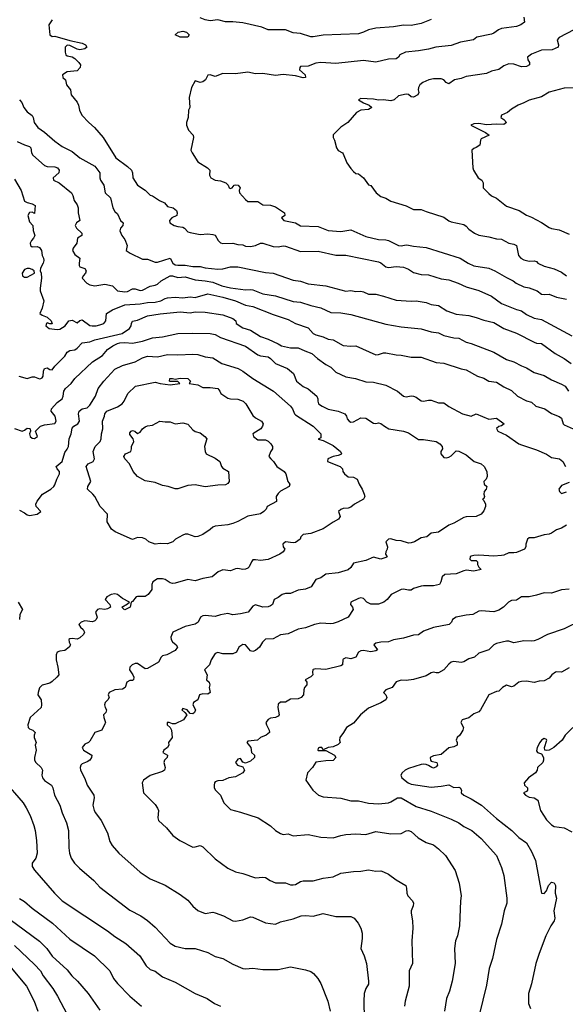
# Model space of a CAD drawing. Header units: metres. Extents: x -46681 to -43747, y -240911 to -237677.
# Tile 756 of 1056: x -45841 to -45732, y -237983 to -237787. Entities that reach past the tile are written whole.
import ezdxf

# ---------------------------------------------------------------- set-up
doc = ezdxf.new("R2010")
doc.units = ezdxf.units.M
doc.layers.add('CONTOUR_INDEX', color=1, linetype='Continuous')
doc.layers.add('CONTOUR_INTER', color=3, linetype='Continuous')

msp = doc.modelspace()

# ---------------------------------------------------------------- linework, layer by layer
at = {"layer": 'CONTOUR_INDEX'}
for points, elevation in [([(-45740.15, -237786.02), (-45740.01, -237787.02), (-45740.75, -237787.52), (-45741.6, -237787.87), (-45744.6, -237788.28), (-45745.15, -237788.52), (-45746.1, -237789.22), (-45746.6, -237789.4), (-45749.49, -237790.02), (-45750.19, -237790.52), (-45752.74, -237791.02), (-45754.6, -237791.64), (-45757.68, -237792.02), (-45759.1, -237792.41), (-45761.1, -237792.75), (-45763.68, -237793.02), (-45764.82, -237793.52), (-45765.12, -237794.02), (-45765.6, -237794.33), (-45767.1, -237794.41), (-45769.6, -237794.98), (-45772.1, -237794.68), (-45777.6, -237795.25), (-45780.6, -237795.02), (-45781.6, -237795.19), (-45783.1, -237795.75), (-45784.6, -237795.87), (-45784.79, -237796.02), (-45784.8, -237796.52), (-45783.7, -237797.52), (-45783.6, -237798.06), (-45784.1, -237798.11), (-45785.6, -237797.68), (-45788.1, -237797.46), (-45789.6, -237797.65), (-45792.1, -237797.27), (-45793.6, -237797.31), (-45795.1, -237796.97), (-45797.6, -237797.33), (-45800.1, -237797.24), (-45801.6, -237797.82), (-45802.6, -237797.5), (-45803.1, -237797.57), (-45803.58, -237798.52), (-45804.1, -237798.93), (-45804.6, -237799.01), (-45805.6, -237798.69), (-45806.36, -237800.02), (-45806.82, -237802.02), (-45806.68, -237804.02), (-45806.94, -237804.52), (-45807.03, -237806.02), (-45807.35, -237807.02), (-45807.32, -237807.52), (-45806.93, -237808.52), (-45806.02, -237809.52), (-45805.93, -237810.02), (-45806.45, -237812.52), (-45806.23, -237813.02), (-45805.1, -237814.87), (-45803.17, -237816.02), (-45802.68, -237816.52), (-45802.73, -237817.52), (-45802.49, -237818.02), (-45801.66, -237818.52), (-45800.6, -237818.6), (-45799.53, -237819.02), (-45799.05, -237819.52), (-45798.82, -237820.02), (-45798.6, -237820.14), (-45798.26, -237820.02), (-45797.83, -237819.52), (-45797.6, -237819.42), (-45797.05, -237819.52), (-45796.67, -237820.02), (-45796.88, -237820.52), (-45796.79, -237821.02), (-45795.6, -237822.35), (-45795.1, -237822.73), (-45793.1, -237822.74), (-45792.1, -237823.38), (-45790.6, -237823.5), (-45789.6, -237823.83), (-45787.79, -237825.02), (-45787.75, -237825.52), (-45788.42, -237826.02), (-45787.94, -237826.52), (-45785.6, -237827.01), (-45784.6, -237827.61), (-45781.1, -237827.7), (-45779.1, -237828.5), (-45776.6, -237828.73), (-45774.6, -237828.39), (-45771.6, -237829.73), (-45769.1, -237830.34), (-45767.6, -237830.38), (-45767.1, -237830.52), (-45765.1, -237831.49), (-45764.6, -237831.58), (-45763.6, -237831.4), (-45763.1, -237831.43), (-45762.1, -237831.64), (-45759.6, -237831.9), (-45752.79, -237834.02), (-45751.25, -237835.02), (-45750.1, -237835.54), (-45747.09, -237836.02), (-45745.93, -237836.52), (-45743.6, -237837.9), (-45742.26, -237838.52), (-45741.63, -237839.02), (-45740.1, -237839.75), (-45739.1, -237839.93), (-45737.5, -237840.52), (-45736.6, -237841.18), (-45736.1, -237841.28), (-45735.1, -237841.18), (-45733.6, -237841.79), (-45731.6, -237842.19)], 80), ([(-45840.74, -237857.52), (-45839.1, -237858), (-45838.1, -237857.68), (-45837.6, -237857.69), (-45836.6, -237858.08), (-45836.35, -237858.02), (-45836.1, -237857.87), (-45835.93, -237857.52), (-45835.86, -237856.52), (-45835.66, -237856.02), (-45835.1, -237855.88), (-45834.6, -237856.18), (-45834.1, -237856.26), (-45833.56, -237855.52), (-45831.56, -237853.52), (-45831.1, -237852.78), (-45830.6, -237852.39), (-45829.6, -237852.3), (-45829.1, -237851.98), (-45828.1, -237850.92), (-45826.6, -237850.72), (-45825.6, -237850.27), (-45820.16, -237849.02), (-45818.72, -237848.02), (-45818.39, -237847.52), (-45818.32, -237847.02), (-45818.1, -237846.58), (-45817.1, -237846.36), (-45815.11, -237845.52), (-45812.6, -237845.09), (-45808.6, -237844.71), (-45806.6, -237844.89), (-45805.6, -237844.74), (-45803.6, -237844.8), (-45800.1, -237845.32), (-45798.08, -237846.02), (-45797.53, -237846.52), (-45797.44, -237847.02), (-45796.1, -237847.93), (-45794.6, -237848.39), (-45792.6, -237849.62), (-45791.1, -237850.16), (-45789.1, -237851.09), (-45788.44, -237851.52), (-45786.6, -237851.87), (-45785.1, -237851.87), (-45783.78, -237852.52), (-45782.39, -237853.02), (-45781.27, -237854.02), (-45779.6, -237855.2), (-45778.6, -237855.73), (-45777.6, -237856.74), (-45775.6, -237857.68), (-45773.64, -237858.02), (-45771.6, -237858.69), (-45770.1, -237858.71), (-45767.6, -237859.35), (-45765.3, -237860.52), (-45764.1, -237861.52), (-45763.6, -237861.64), (-45762.6, -237861.47), (-45762.1, -237861.52), (-45761.6, -237861.69), (-45760.6, -237862.46), (-45760.1, -237862.54), (-45759.1, -237862.32), (-45758.6, -237862.34), (-45757.1, -237862.85), (-45756.1, -237862.87), (-45755.1, -237863.57), (-45752.38, -237865.02), (-45750.6, -237865.48), (-45749.6, -237865.05), (-45747.1, -237866.1), (-45745.6, -237865.92), (-45744.07, -237867.02), (-45744.6, -237867.46), (-45745.1, -237867.54), (-45745.6, -237867.99), (-45745.31, -237868.52), (-45743.6, -237869.26), (-45741.1, -237871.02), (-45740.6, -237871.24), (-45737.6, -237872.22), (-45735.6, -237873.07), (-45734.6, -237873.71), (-45733.04, -237874.02), (-45732.38, -237874.52), (-45731.83, -237875.52)], 85), ([(-45731.1, -237878.7), (-45732.6, -237879.31), (-45733.17, -237880.02), (-45733.05, -237880.52), (-45732.6, -237880.91), (-45731.6, -237880.56)], 85), ([(-45731.6, -237887.23), (-45732.6, -237887.78), (-45733.6, -237888.12), (-45734.6, -237888.82), (-45735.1, -237889.03), (-45736.1, -237889.11), (-45738.1, -237889.71), (-45739.1, -237889.75), (-45739.39, -237890.02), (-45739.73, -237891.02), (-45739.75, -237891.52), (-45740, -237892.02), (-45741.6, -237892.63), (-45742.1, -237892.74), (-45743.1, -237892.71), (-45744.1, -237893.16), (-45744.6, -237893.25), (-45746.1, -237893.4), (-45749.1, -237893.2), (-45750.1, -237893.23), (-45750.6, -237893.37), (-45750.81, -237893.52), (-45750.87, -237894.02), (-45750.6, -237894.23), (-45749.6, -237894.26), (-45749.37, -237894.52), (-45749.33, -237895.02), (-45749.1, -237895.55), (-45748.65, -237896.02), (-45750.1, -237896.41), (-45751.6, -237896.2), (-45752.1, -237896.28), (-45753.6, -237896.88), (-45755.88, -237897.02), (-45756.42, -237897.52), (-45756.64, -237898.52), (-45756.94, -237899.02), (-45758.1, -237899.33), (-45760.1, -237899.29), (-45760.6, -237899.39), (-45762.1, -237899.85), (-45762.6, -237900.14), (-45763.1, -237900.16), (-45764.1, -237899.95), (-45764.6, -237900), (-45766.54, -237901.02), (-45767.36, -237902.02), (-45768.02, -237902.52), (-45769.1, -237902.96), (-45770.6, -237902.92), (-45771.39, -237902.52), (-45772.1, -237901.79), (-45772.6, -237901.69), (-45773.1, -237901.85), (-45774.58, -237902.52), (-45774.65, -237903.02), (-45774.3, -237903.52), (-45774.14, -237904.02), (-45775.1, -237905.54), (-45777.1, -237906.48), (-45778.1, -237906.79), (-45778.6, -237906.88), (-45780.6, -237906.73), (-45781.86, -237907.02), (-45783.6, -237907.65), (-45785.1, -237907.93), (-45787.1, -237908.86), (-45788.6, -237909.04), (-45790.1, -237909.85), (-45791.6, -237909.9), (-45792.23, -237910.52), (-45792.82, -237911.52), (-45793.6, -237912.21), (-45794.1, -237912.4), (-45794.6, -237912.27), (-45795.6, -237911.07), (-45796.1, -237911), (-45796.92, -237911.52), (-45797.4, -237912.52), (-45798.1, -237912.85), (-45800.1, -237912.82), (-45801.1, -237912.55), (-45801.6, -237912.78), (-45802.43, -237914.02), (-45802.73, -237915.02), (-45803.75, -237916.02), (-45803.21, -237917.02), (-45803.34, -237918.02), (-45802.81, -237918.52), (-45802.69, -237919.02), (-45802.8, -237919.52), (-45802.61, -237920.52), (-45803.1, -237920.89), (-45804.1, -237920.82), (-45804.77, -237921.02), (-45805.1, -237922.02), (-45805.95, -237922.52), (-45806.07, -237923.02), (-45805.55, -237924.02), (-45805.77, -237924.52), (-45806.1, -237924.78), (-45806.6, -237924.73), (-45807.2, -237924.02), (-45808.1, -237923.72), (-45808.26, -237924.02), (-45807.64, -237924.52), (-45807.25, -237925.02), (-45807.91, -237926.02), (-45809.6, -237926.79), (-45810.1, -237926.81), (-45810.81, -237926.52), (-45811.22, -237926.52), (-45811.17, -237927.02), (-45810.6, -237927.52), (-45810.32, -237928.02), (-45810.17, -237929.52), (-45810.96, -237930.52), (-45810.84, -237931.02), (-45811.12, -237931.52), (-45811.87, -237932.02), (-45812.07, -237932.52), (-45811.15, -237933.02), (-45811.18, -237933.52), (-45811.75, -237934.02), (-45811.83, -237934.52), (-45811.56, -237935.52), (-45811.73, -237936.02), (-45812.1, -237936.28), (-45814.6, -237937.06), (-45815.9, -237938.02), (-45816.15, -237938.52), (-45815.94, -237940.52), (-45813.6, -237942.87), (-45813.1, -237943.61), (-45812.94, -237944.02), (-45813.04, -237945.52), (-45812.91, -237946.02), (-45811.33, -237947.52), (-45810.06, -237949.02), (-45808.67, -237950.02), (-45806.1, -237951.33), (-45805.6, -237951.31), (-45804.6, -237951.02), (-45804.1, -237951.28), (-45801.6, -237953.67), (-45799.1, -237955.53), (-45797.6, -237956.29), (-45796.1, -237956.62), (-45793.6, -237957.47), (-45792.1, -237957.34), (-45791.6, -237957.43), (-45790.64, -237958.02), (-45789.6, -237958.44), (-45787.6, -237958.47), (-45786.6, -237958.84), (-45786.1, -237958.89), (-45785.6, -237958.77), (-45784.6, -237958.17), (-45784.1, -237958.05), (-45782.1, -237958.08), (-45780.1, -237957.51), (-45778.1, -237957.24), (-45776.6, -237956.54), (-45774.1, -237956.19), (-45772.6, -237956.16), (-45771.1, -237955.88), (-45769.6, -237956.12), (-45768.6, -237956.09), (-45768.1, -237956.26), (-45767.1, -237956.72), (-45765.6, -237957.84), (-45763.66, -237959.02), (-45763.49, -237959.52), (-45763.45, -237960.52), (-45763.23, -237961.02), (-45762.31, -237962.02), (-45762.13, -237962.52), (-45762.16, -237963.02), (-45762.56, -237964.02), (-45762.58, -237964.52), (-45762.31, -237966.02), (-45762.22, -237967.52), (-45762.42, -237970.02), (-45762.29, -237974.52), (-45762.96, -237976.02), (-45762.96, -237979.02), (-45763.75, -237982.02), (-45763.88, -237983.02)], 85), ([(-45845.6, -237963.49), (-45836.6, -237970.05), (-45835.18, -237971.52), (-45834.1, -237973.08), (-45831.1, -237975.76), (-45830.17, -237977.02), (-45829.03, -237978.02), (-45826.91, -237980.52), (-45824.6, -237983.81)], 90)]:
    msp.add_lwpolyline(points, dxfattribs=dict(at, elevation=elevation))
at = {"layer": 'CONTOUR_INTER'}
for points, elevation in [([(-45834.1, -237786.52), (-45834.77, -237787.52), (-45834.56, -237789.52), (-45834.1, -237789.84), (-45833.6, -237789.83), (-45830.6, -237790.69), (-45828.1, -237791.17), (-45827.46, -237791.52), (-45827.19, -237792.02), (-45827.6, -237792.33), (-45828.6, -237792.5), (-45829.1, -237792.41), (-45830.6, -237791.65), (-45831.1, -237791.63), (-45831.51, -237792.02), (-45831.53, -237793.02), (-45831.37, -237793.52), (-45831.1, -237793.75), (-45830.1, -237793.94), (-45829.6, -237794.26), (-45828.81, -237795.02), (-45828.48, -237795.52), (-45828.52, -237796.02), (-45829.1, -237796.74), (-45831.1, -237796.91), (-45832.06, -237797.52), (-45831.98, -237798.02), (-45831.48, -237798.52), (-45831.26, -237799.52), (-45830.47, -237800.52), (-45830.3, -237801.52), (-45829.1, -237802.94), (-45828.83, -237803.52), (-45828.64, -237804.52), (-45828.17, -237805.52), (-45826.82, -237807.02), (-45825.67, -237808.02), (-45823.96, -237810.02), (-45821.45, -237814.02), (-45819.1, -237815.76), (-45818.31, -237816.52), (-45818.1, -237817.02), (-45818.01, -237818.02), (-45817.09, -237819.52), (-45815.6, -237820.47), (-45814.6, -237821.45), (-45814.1, -237821.6), (-45812.73, -237822.52), (-45811.73, -237823.02), (-45811.1, -237823.73), (-45810.01, -237824.02), (-45809.36, -237824.52), (-45809.21, -237825.02), (-45809.3, -237825.52), (-45810.27, -237826.02), (-45810.71, -237826.52), (-45810.63, -237827.02), (-45809.8, -237827.52), (-45809.1, -237827.75), (-45808.1, -237827.86), (-45807.77, -237828.02), (-45807.1, -237828.79), (-45806.6, -237828.91), (-45804.6, -237829.31), (-45803.1, -237829.19), (-45802.1, -237829.29), (-45801.6, -237829.48), (-45801.01, -237830.52), (-45800.6, -237830.96), (-45800.1, -237831.11), (-45798.1, -237831.06), (-45797.1, -237831.32), (-45796.1, -237831.39), (-45795.6, -237831.62), (-45794.6, -237831.71), (-45793.6, -237831.51), (-45792.62, -237831.02), (-45792.1, -237831.02), (-45790.1, -237831.7), (-45789.1, -237831.75), (-45788.1, -237831.59), (-45787.6, -237831.67), (-45784.6, -237832.73), (-45781.1, -237832.63), (-45777.6, -237833.44), (-45775.6, -237833.46), (-45769.1, -237834.76), (-45768.6, -237834.99), (-45767.6, -237835.77), (-45767.1, -237835.86), (-45765.6, -237835.67), (-45764.1, -237835.85), (-45763.1, -237836.2), (-45762.1, -237836.88), (-45760.6, -237837.28), (-45759.1, -237837.36), (-45756.6, -237838.14), (-45755.1, -237838.37), (-45753.23, -237839.02), (-45751.6, -237839.76), (-45749.1, -237840.5), (-45746.6, -237841.63), (-45744.6, -237843.05), (-45741.6, -237844.24), (-45740.6, -237844.49), (-45739.6, -237845.25), (-45738.1, -237845.98), (-45736.6, -237846.23), (-45730.57, -237849.52)], 81), ([(-45758.6, -237786.46), (-45760.6, -237787.28), (-45762.6, -237787.65), (-45764.1, -237787.63), (-45766.1, -237787.97), (-45769.6, -237788.19), (-45771.1, -237788.55), (-45772.1, -237789.04), (-45773.1, -237789.35), (-45780.1, -237789.59), (-45782.1, -237789.97), (-45782.6, -237789.95), (-45784.6, -237789.28), (-45786.1, -237789.11), (-45787.6, -237788.55), (-45791.1, -237788.53), (-45792.32, -237788.02), (-45796.1, -237787.16), (-45798.1, -237786.92), (-45799.6, -237786.93), (-45801.1, -237786.52), (-45802.6, -237786.72), (-45803.6, -237786.57), (-45804.6, -237786.17)], 81), ([(-45808.98, -237789.02), (-45808.1, -237788.8), (-45807.36, -237789.02), (-45806.81, -237789.52), (-45807.1, -237790.03), (-45808.6, -237790.02), (-45809.57, -237789.52), (-45808.98, -237789.02)], 81), ([(-45730.17, -237788.52), (-45733.1, -237790.05), (-45733.46, -237790.52), (-45733.23, -237791.52), (-45733.29, -237792.02), (-45734.51, -237792.52), (-45736.6, -237792.6), (-45738.6, -237793.39), (-45739.42, -237794.02), (-45739.33, -237794.52), (-45738.97, -237795.02), (-45738.98, -237795.52), (-45739.6, -237795.82), (-45740.6, -237795.91), (-45742.1, -237795.41), (-45743.1, -237795.35), (-45744.1, -237795.69), (-45745.1, -237796.42), (-45746.6, -237796.81), (-45747.6, -237797.24), (-45751.6, -237797.84), (-45752.6, -237798.23), (-45753.94, -237798.52), (-45755.1, -237799.3), (-45755.6, -237799.04), (-45756.07, -237798.52), (-45756.6, -237798.32), (-45758.1, -237798.29), (-45759.08, -237798.52), (-45760.24, -237799.02), (-45760.88, -237799.52), (-45761.15, -237800.02), (-45761.21, -237800.52), (-45761.08, -237801.02), (-45761.26, -237801.52), (-45762.1, -237801.96), (-45762.6, -237801.91), (-45763.1, -237801.41), (-45763.6, -237801.37), (-45765.1, -237801.67), (-45765.99, -237802.52), (-45766.6, -237802.67), (-45768.1, -237802.52), (-45769.1, -237802.57), (-45770.1, -237802.34), (-45772.6, -237802.19), (-45773.04, -237802.52), (-45772.1, -237803.08), (-45770.95, -237803.52), (-45770.44, -237804.02), (-45771.1, -237804.42), (-45772.6, -237804.58), (-45773.46, -237805.02), (-45775.23, -237807.02), (-45776.6, -237807.96), (-45778.1, -237809.49), (-45778.11, -237810.02), (-45777.85, -237810.52), (-45777.46, -237812.02), (-45777.1, -237812.57), (-45776.29, -237813.02), (-45776.1, -237813.25), (-45775.4, -237815.02), (-45774.6, -237816.2), (-45774.1, -237816.78), (-45773.6, -237817.13), (-45773.1, -237817.25), (-45772.1, -237818.05), (-45771.1, -237819.43), (-45770.6, -237819.57), (-45769.55, -237821.02), (-45768.6, -237821.73), (-45767.6, -237822.07), (-45766.6, -237822.67), (-45763.6, -237823.6), (-45762.1, -237824.33), (-45760.6, -237824.32), (-45759.6, -237824.76), (-45756.1, -237825.84), (-45755.1, -237826.57), (-45754.6, -237826.79), (-45752.1, -237827.33), (-45751.6, -237827.63), (-45751.1, -237828.27), (-45749.97, -237829.02), (-45749.1, -237829.42), (-45747.1, -237829.77), (-45745.6, -237830.21), (-45744.6, -237830.25), (-45743.1, -237831.04), (-45742.1, -237831.21), (-45741.56, -237831.52), (-45741.17, -237833.52), (-45740.75, -237834.02), (-45740.1, -237834.36), (-45739.1, -237834.64), (-45738.1, -237834.53), (-45737.6, -237834.72), (-45737.34, -237835.02), (-45736.1, -237835.65), (-45734.1, -237836.13), (-45732.6, -237836.83), (-45731.6, -237837.54)], 79), ([(-45730.1, -237800.13), (-45732.1, -237800.14), (-45735.1, -237800.99), (-45736.6, -237801.89), (-45739.1, -237802.53), (-45740.1, -237803.08), (-45741.28, -237803.52), (-45742.6, -237804.34), (-45743.41, -237805.02), (-45744.57, -237805.52), (-45744.71, -237806.02), (-45744.1, -237806.43), (-45743.57, -237807.02), (-45744.1, -237807.43), (-45745.6, -237807.32), (-45747.6, -237807.49), (-45749.1, -237807.19), (-45750.1, -237807.28), (-45750.66, -237807.52), (-45747.75, -237809.02), (-45747.05, -237809.52), (-45748.6, -237810.23), (-45748.79, -237810.52), (-45748.9, -237811.52), (-45749.6, -237812.01), (-45750.1, -237812.15), (-45750.52, -237812.52), (-45750.32, -237816.02), (-45750.18, -237816.52), (-45749.25, -237818.02), (-45748.53, -237818.52), (-45748.23, -237819.02), (-45748.21, -237820.02), (-45747.1, -237821.16), (-45746.6, -237821.59), (-45745.6, -237822.09), (-45743.6, -237823.65), (-45741.04, -237824.52), (-45739.6, -237825.45), (-45738.6, -237825.83), (-45736.6, -237826.92), (-45735.1, -237827.91), (-45734.6, -237828.15), (-45733.1, -237828.41), (-45731.1, -237829.24)], 78), ([(-45840.6, -237802.51), (-45840.14, -237803.02), (-45839.73, -237804.02), (-45839.1, -237804.88), (-45838.1, -237805.59), (-45837.86, -237806.02), (-45837.69, -237807.02), (-45836.99, -237808.02), (-45835.6, -237808.91), (-45833.6, -237810.75), (-45832.1, -237811.79), (-45830.1, -237812.76), (-45828.58, -237814.02), (-45825.6, -237815.68), (-45824.59, -237817.02), (-45824.59, -237818.02), (-45824.46, -237818.52), (-45823.8, -237819.52), (-45823.54, -237821.02), (-45822.51, -237822.02), (-45822.01, -237824.02), (-45821.6, -237824.74), (-45821.1, -237825.18), (-45820.49, -237826.52), (-45819.97, -237827.02), (-45820.02, -237827.52), (-45820.46, -237828.02), (-45820.6, -237828.57), (-45820.24, -237829.52), (-45819.6, -237830.34), (-45819.15, -237831.52), (-45819.36, -237832.52), (-45818.59, -237833.02), (-45816.1, -237834.2), (-45815.1, -237834.21), (-45813.6, -237834.84), (-45813.1, -237834.85), (-45810.6, -237834.04), (-45810.04, -237835.02), (-45809.6, -237835.34), (-45809.1, -237835.44), (-45807.6, -237835.41), (-45806.1, -237835.72), (-45804.6, -237835.69), (-45803.6, -237835.94), (-45801.1, -237836.19), (-45800.1, -237836.17), (-45798.6, -237835.73), (-45797.1, -237835.78), (-45791.6, -237836.87), (-45790.1, -237837.01), (-45786.1, -237838.39), (-45784.6, -237838.59), (-45783.1, -237839.13), (-45779.6, -237839.52), (-45775.6, -237840.61), (-45774.6, -237840.5), (-45773.6, -237840.67), (-45772.6, -237840.62), (-45772.1, -237840.71), (-45771.1, -237841.21), (-45769.6, -237841.22), (-45768.1, -237841.57), (-45765.6, -237842.4), (-45762.6, -237842.58), (-45761.6, -237842.53), (-45759.6, -237842.88), (-45758.6, -237843.25), (-45757.1, -237843.43), (-45755.45, -237844.52), (-45753.6, -237845.2), (-45751.1, -237845.44), (-45749.6, -237845.82), (-45748.1, -237846.41), (-45746.1, -237846.87), (-45744.1, -237848.06), (-45741.6, -237848.97), (-45738.1, -237850.77), (-45737.6, -237850.94), (-45736.6, -237851.05), (-45733.91, -237853.02), (-45732.09, -237854.02), (-45730.67, -237855.02)], 82), ([(-45841.1, -237810.77), (-45839.6, -237811.48), (-45838.6, -237811.8), (-45838.36, -237812.02), (-45838.23, -237813.02), (-45837.93, -237813.52), (-45835.6, -237815.58), (-45835.1, -237815.79), (-45833.6, -237815.85), (-45833.02, -237816.02), (-45832.68, -237816.52), (-45832.76, -237817.02), (-45833.88, -237818.02), (-45833.84, -237818.52), (-45832.69, -237819.02), (-45830.27, -237821.02), (-45829.96, -237821.52), (-45829.74, -237822.52), (-45829.1, -237823.38), (-45828.9, -237824.02), (-45828.91, -237825.02), (-45828.6, -237826.52), (-45829.29, -237827.02), (-45829.52, -237827.52), (-45829.23, -237828.02), (-45828.19, -237829.02), (-45828.18, -237829.52), (-45829.05, -237830.02), (-45829.21, -237831.02), (-45829.91, -237832.02), (-45830.03, -237832.52), (-45829.6, -237833.3), (-45828.61, -237834.02), (-45828.75, -237835.02), (-45828.74, -237835.52), (-45828.6, -237835.75), (-45827.6, -237836.09), (-45827.31, -237836.52), (-45827.45, -237837.02), (-45827.93, -237837.52), (-45828.1, -237838.02), (-45827.18, -237839.02), (-45826.6, -237839.35), (-45825.6, -237839.53), (-45823.6, -237839.18), (-45822.06, -237839.52), (-45821.1, -237840.52), (-45819.6, -237840.73), (-45819.1, -237840.69), (-45818.1, -237840.14), (-45817.6, -237840.13), (-45816.6, -237840.49), (-45816.1, -237840.41), (-45814.6, -237839.6), (-45813.6, -237839.41), (-45813.1, -237839.18), (-45812.39, -237838.52), (-45810.6, -237837.52), (-45810.1, -237837.55), (-45809.1, -237837.88), (-45807.6, -237837.75), (-45805.6, -237838.37), (-45803.6, -237838.52), (-45802.1, -237838.83), (-45800.27, -237839.52), (-45798.6, -237839.95), (-45795.6, -237840.33), (-45794.6, -237840.24), (-45794.1, -237840.32), (-45792.1, -237841.11), (-45789.6, -237841.53), (-45786.1, -237842.68), (-45784.6, -237842.8), (-45782.6, -237843.48), (-45780.6, -237843.92), (-45778.6, -237844.83), (-45776.6, -237844.89), (-45774.6, -237845.25), (-45767.6, -237847.18), (-45764.6, -237847.74), (-45760.6, -237848.12), (-45758.6, -237848.68), (-45757.1, -237848.87), (-45756.1, -237849.41), (-45754.1, -237849.87), (-45753.1, -237849.95), (-45751.6, -237850.77), (-45750.6, -237851.03), (-45746.1, -237852.73), (-45743.6, -237854.23), (-45742.1, -237854.69), (-45740.6, -237855.48), (-45739.6, -237855.85), (-45738.1, -237856.81), (-45736.1, -237857.38), (-45734.6, -237858.25), (-45732.6, -237859.1), (-45731.92, -237859.52), (-45731.24, -237860.52)], 83), ([(-45841.6, -237818.31), (-45840.3, -237820.52), (-45839.6, -237822.65), (-45839.1, -237822.94), (-45838.1, -237823.19), (-45837.52, -237823.52), (-45837.6, -237825.13), (-45838.1, -237824.86), (-45838.6, -237824.91), (-45838.96, -237825.52), (-45838.6, -237826.76), (-45837.98, -237827.52), (-45837.86, -237828.52), (-45837.56, -237829.52), (-45837.8, -237830.02), (-45838.24, -237830.52), (-45838.46, -237831.02), (-45838.44, -237831.52), (-45838.1, -237831.79), (-45837.1, -237831.7), (-45836.6, -237831.89), (-45836.26, -237832.52), (-45836.1, -237833.52), (-45835.86, -237834.02), (-45835.78, -237834.52), (-45835.91, -237835.02), (-45836.44, -237836.02), (-45836.49, -237836.52), (-45836.31, -237837.02), (-45836.25, -237838.02), (-45836.49, -237840.02), (-45836.47, -237840.52), (-45835.76, -237842.52), (-45836.07, -237844.02), (-45836.54, -237845.02), (-45836.1, -237845.38), (-45835.1, -237845.78), (-45834.32, -237846.52), (-45834.1, -237847.08), (-45834.6, -237847.13), (-45835.1, -237846.94), (-45835.26, -237847.02), (-45835.35, -237847.52), (-45834.69, -237848.02), (-45833.1, -237848.22), (-45832.6, -237848.15), (-45831.54, -237847.52), (-45830.78, -237846.52), (-45830.1, -237846.37), (-45829.1, -237846.88), (-45828.6, -237846.45), (-45828.1, -237846.33), (-45826.6, -237847.42), (-45826.16, -237847.52), (-45825.36, -237847.52), (-45824.6, -237847.34), (-45823.84, -237847.02), (-45823.38, -237846.52), (-45823.29, -237845.02), (-45822.1, -237844.3), (-45819.6, -237843.3), (-45816.6, -237843.12), (-45815.1, -237842.85), (-45813.6, -237842.78), (-45812.44, -237842.52), (-45811.6, -237842.06), (-45811.1, -237841.93), (-45809.6, -237841.82), (-45808.1, -237841.95), (-45806.6, -237841.7), (-45805.6, -237841.89), (-45803.1, -237841.16), (-45800.1, -237841.81), (-45797.59, -237842.52), (-45795.6, -237843.36), (-45794.1, -237843.64), (-45790.1, -237845.27), (-45787.1, -237846.22), (-45785.6, -237847.01), (-45783.1, -237847.88), (-45782.09, -237849.02), (-45781.6, -237849.33), (-45780.1, -237849.69), (-45779.1, -237850.18), (-45778.1, -237850.31), (-45776.1, -237851.4), (-45774.6, -237851.57), (-45773.6, -237851.5), (-45769.6, -237853.27), (-45769.1, -237853.23), (-45768.1, -237852.88), (-45767.6, -237852.86), (-45765.6, -237853.31), (-45764.6, -237853.33), (-45762.6, -237853.73), (-45760.6, -237853.76), (-45757.6, -237854.83), (-45756.1, -237854.92), (-45752.6, -237856.09), (-45751.6, -237856.25), (-45749.37, -237857.52), (-45748.1, -237857.96), (-45747.1, -237858.53), (-45745.6, -237858.73), (-45744.1, -237859.67), (-45742.6, -237860.4), (-45741.38, -237861.52), (-45739.6, -237862.42), (-45738.6, -237862.74), (-45737.71, -237863.52), (-45735.97, -237864.02), (-45734.6, -237864.94), (-45733.1, -237865.57), (-45732.6, -237865.89), (-45732.31, -237867.02), (-45732.1, -237867.25), (-45730.28, -237868.02)], 84), ([(-45839.6, -237836.29), (-45840.1, -237837.02), (-45839.99, -237837.52), (-45839.6, -237837.8), (-45839.1, -237837.82), (-45837.63, -237837.02), (-45837.68, -237836.52), (-45838.1, -237836.27), (-45838.6, -237836.09), (-45839.1, -237836.09), (-45839.6, -237836.29)], 84), ([(-45841.6, -237867.98), (-45840.1, -237868.52), (-45839.6, -237868.29), (-45839.1, -237867.86), (-45838.6, -237867.95), (-45838.46, -237868.02), (-45838.44, -237868.52), (-45838.6, -237869.02), (-45838.48, -237869.52), (-45838.1, -237869.91), (-45837.6, -237869.92), (-45837, -237869.52), (-45837.4, -237868.52), (-45836.43, -237867.52), (-45835.6, -237867.21), (-45833.6, -237866.94), (-45833.3, -237866.52), (-45833.48, -237865.52), (-45834.29, -237864.52), (-45834.26, -237864.02), (-45833.1, -237862.75), (-45832.08, -237862.02), (-45831.91, -237861.52), (-45831.81, -237860.52), (-45831.42, -237860.02), (-45830.32, -237859.02), (-45829.6, -237858), (-45826.1, -237854.67), (-45824.1, -237853.39), (-45823.1, -237852.25), (-45822.04, -237851.52), (-45821.1, -237851.03), (-45820.6, -237850.91), (-45819.6, -237850.83), (-45818.1, -237850.95), (-45816.1, -237850.59), (-45814.1, -237849.91), (-45812.1, -237849.71), (-45809.1, -237849.06), (-45806.1, -237848.94), (-45802.6, -237849.01), (-45801.6, -237849.24), (-45800.6, -237849.86), (-45795.6, -237851.58), (-45793.1, -237853.29), (-45792.6, -237853.5), (-45791.1, -237853.71), (-45790.6, -237854.02), (-45789.6, -237855), (-45787.21, -237856.02), (-45786.03, -237857.02), (-45785.42, -237858.52), (-45784.1, -237859.57), (-45783.1, -237860.04), (-45781.35, -237861.52), (-45781.16, -237862.02), (-45781.18, -237862.52), (-45781.02, -237863.02), (-45780.34, -237863.52), (-45779.1, -237864.1), (-45777.1, -237864.48), (-45775.79, -237865.02), (-45775.45, -237865.52), (-45775.33, -237866.02), (-45774.95, -237866.52), (-45774.6, -237866.69), (-45774.1, -237866.66), (-45772.6, -237865.86), (-45771.6, -237865.87), (-45770.1, -237866.88), (-45769.6, -237866.97), (-45769.1, -237866.83), (-45768.6, -237866.97), (-45767.92, -237867.52), (-45767, -237868.02), (-45764.1, -237868.5), (-45763.1, -237868.82), (-45761.1, -237870.13), (-45760.1, -237870.14), (-45757.6, -237870.57), (-45756.88, -237871.02), (-45756.4, -237871.52), (-45756.36, -237872.02), (-45756.65, -237872.52), (-45756.64, -237873.02), (-45756.1, -237873.72), (-45755.6, -237873.8), (-45755.1, -237873.67), (-45754.6, -237873.39), (-45753.6, -237872.4), (-45753.1, -237872.48), (-45751.6, -237873.19), (-45750.03, -237874.52), (-45748.6, -237874.99), (-45748.01, -237875.52), (-45747.5, -237876.52), (-45747.46, -237877.52), (-45747.64, -237878.02), (-45748.1, -237878.52), (-45748.04, -237879.02), (-45747.53, -237879.52), (-45747.63, -237880.02), (-45748.03, -237880.52), (-45748.1, -237881.02), (-45747.99, -237881.52), (-45748.1, -237881.88), (-45748.36, -237882.02), (-45748.1, -237882.31), (-45747.76, -237883.02), (-45747.77, -237883.52), (-45748.1, -237884.36), (-45748.6, -237885.02), (-45749.6, -237885.49), (-45751.6, -237885.53), (-45752.1, -237885.69), (-45754.1, -237886.81), (-45755.1, -237887.23), (-45757.1, -237888.58), (-45758.6, -237888.84), (-45759.49, -237889.52), (-45760.6, -237889.74), (-45761.89, -237890.52), (-45762.6, -237890.74), (-45763.1, -237890.78), (-45764.6, -237890.34), (-45765.6, -237890.26), (-45766.6, -237889.97), (-45767.1, -237890.02), (-45767.63, -237890.52), (-45767.27, -237891.52), (-45767.35, -237892.02), (-45767.64, -237892.52), (-45767.67, -237893.02), (-45767.36, -237893.52), (-45767.6, -237893.66), (-45768.6, -237894.02), (-45770.1, -237893.59), (-45771.6, -237894.28), (-45774.1, -237894.77), (-45774.6, -237895.65), (-45775.1, -237896.1), (-45777.1, -237896.68), (-45779.6, -237896.99), (-45780.6, -237897.7), (-45781.6, -237898.02), (-45782.52, -237899.52), (-45783.6, -237899.96), (-45785.1, -237900.16), (-45786.6, -237900.82), (-45787.6, -237900.84), (-45788.29, -237901.02), (-45789.1, -237901.64), (-45789.86, -237902.02), (-45790.19, -237903.02), (-45790.6, -237903.28), (-45791.1, -237903.46), (-45792.1, -237903.54), (-45793.6, -237903.1), (-45794.1, -237903.33), (-45795.05, -237904.52), (-45796.6, -237904.89), (-45798.1, -237905.07), (-45799.1, -237904.83), (-45800.6, -237905.06), (-45801.6, -237905.39), (-45803.6, -237905.19), (-45804.1, -237905.27), (-45804.56, -237905.52), (-45805.02, -237906.52), (-45805.6, -237906.96), (-45807.6, -237907.37), (-45810.05, -237908.52), (-45810.48, -237909.52), (-45810.4, -237910.02), (-45810.1, -237910.44), (-45809.38, -237911.02), (-45809.16, -237911.52), (-45809.6, -237912.18), (-45811.27, -237913.02), (-45812.1, -237913.25), (-45812.41, -237913.52), (-45812.94, -237914.52), (-45815.1, -237915.77), (-45815.6, -237915.81), (-45817.1, -237914.75), (-45817.6, -237914.79), (-45818.16, -237915.02), (-45818.65, -237915.52), (-45818.7, -237916.02), (-45818.03, -237917.02), (-45817.85, -237917.52), (-45817.9, -237918.02), (-45818.1, -237918.18), (-45818.6, -237918.19), (-45819.21, -237918.52), (-45819.53, -237919.52), (-45820.1, -237919.89), (-45821.6, -237920.02), (-45822.78, -237920.52), (-45822.96, -237921.02), (-45822.73, -237921.52), (-45822.99, -237922.02), (-45823.55, -237922.52), (-45823.68, -237923.02), (-45823.57, -237923.52), (-45823.28, -237924.02), (-45823.4, -237924.52), (-45823.87, -237925.02), (-45823.84, -237925.52), (-45823.51, -237926.52), (-45823.6, -237926.78), (-45824.19, -237928.02), (-45825.6, -237928.53), (-45826.6, -237930.22), (-45826.88, -237930.52), (-45827.6, -237930.87), (-45828.12, -237931.52), (-45827.83, -237932.02), (-45826.18, -237933.02), (-45826.26, -237933.52), (-45826.61, -237934.02), (-45827.1, -237934.36), (-45828.1, -237934.79), (-45828.38, -237935.02), (-45828.55, -237935.52), (-45828.45, -237936.02), (-45827.6, -237937.65), (-45827.13, -237939.02), (-45825.8, -237941.02), (-45825.71, -237941.52), (-45825.97, -237943.02), (-45825.74, -237944.02), (-45825.49, -237944.52), (-45824.34, -237946.02), (-45823.1, -237948.52), (-45822.6, -237950.2), (-45822.12, -237951.02), (-45820.79, -237952.52), (-45816.6, -237956.36), (-45814.6, -237957.66), (-45811.6, -237958.92), (-45808.6, -237960.76), (-45807.1, -237961.89), (-45806.1, -237963.12), (-45805.1, -237963.95), (-45803.6, -237964.55), (-45802.1, -237964.31), (-45801.6, -237964.45), (-45799.99, -237965.02), (-45798.1, -237966.04), (-45797.6, -237966.11), (-45796.1, -237965.81), (-45794.6, -237965.25), (-45794.1, -237965.3), (-45791.6, -237966.4), (-45789.6, -237966.68), (-45788.6, -237966.24), (-45786.1, -237965.61), (-45784.48, -237965.02), (-45783.6, -237964.94), (-45782.1, -237965.08), (-45780.1, -237964.57), (-45777.6, -237965.16), (-45774.6, -237965.15), (-45773.92, -237965.52), (-45773.12, -237966.52), (-45772.64, -237967.52), (-45772.37, -237968.52), (-45772.34, -237969.52), (-45772.62, -237971.52), (-45771.93, -237973.02), (-45771.5, -237974.52), (-45771.05, -237978.02), (-45771.1, -237978.64), (-45771.64, -237979.52), (-45771.94, -237980.52), (-45772.03, -237982.02), (-45771.92, -237985.52)], 86), ([(-45840.6, -237884.21), (-45839.6, -237884.74), (-45839.1, -237885.16), (-45838.6, -237885.32), (-45837.07, -237885.02), (-45836.36, -237884.52), (-45837.28, -237883.52), (-45837.38, -237883.02), (-45837.1, -237882.42), (-45836.01, -237881.02), (-45834.36, -237880.02), (-45833.8, -237879.52), (-45833.6, -237879.17), (-45833.2, -237878.02), (-45832.64, -237877.02), (-45832.65, -237876.52), (-45833.09, -237876.02), (-45833.29, -237875.52), (-45832.08, -237874.52), (-45831.6, -237872.73), (-45831.1, -237872.09), (-45830.87, -237871.52), (-45830.74, -237870.02), (-45830.3, -237869.02), (-45830.1, -237867.89), (-45829.81, -237867.52), (-45829.01, -237867.02), (-45828.68, -237866.52), (-45828.88, -237865.02), (-45828.71, -237864.52), (-45828.1, -237864.07), (-45827.1, -237863.82), (-45826.6, -237863.32), (-45825.44, -237861.52), (-45824.95, -237860.02), (-45823.82, -237858.52), (-45821.6, -237856.16), (-45820.1, -237855.42), (-45817.6, -237854.7), (-45816.1, -237853.87), (-45815.1, -237853.58), (-45813.1, -237853.66), (-45811.1, -237853.2), (-45809.1, -237853.3), (-45806.1, -237853.16), (-45805.1, -237853.23), (-45803.6, -237853.65), (-45802.1, -237853.9), (-45800.31, -237855.02), (-45797.03, -237856.02), (-45796.15, -237856.52), (-45794.13, -237858.02), (-45790.04, -237860.52), (-45786.61, -237863.52), (-45786.19, -237864.02), (-45785.83, -237865.02), (-45785.6, -237865.23), (-45782.1, -237867.51), (-45780.6, -237869), (-45780.6, -237869.82), (-45781.1, -237870.08), (-45780.1, -237870.37), (-45778.1, -237871.37), (-45776.69, -237872.52), (-45776.47, -237873.02), (-45776.6, -237873.14), (-45777.1, -237873.36), (-45778.1, -237873.55), (-45779.15, -237874.02), (-45779.27, -237874.52), (-45776.75, -237875.52), (-45776.28, -237876.02), (-45776.2, -237876.52), (-45775.89, -237877.02), (-45775.1, -237877.57), (-45774.1, -237877.63), (-45773.34, -237878.02), (-45772.96, -237879.02), (-45772.32, -237880.02), (-45771.94, -237881.02), (-45771.84, -237881.52), (-45772.1, -237882.06), (-45773.84, -237883.02), (-45774.6, -237883.61), (-45775.1, -237883.81), (-45776.1, -237883.9), (-45776.6, -237884.08), (-45777.03, -237884.52), (-45776.75, -237885.52), (-45777.03, -237886.02), (-45778.1, -237886.59), (-45780.1, -237887.97), (-45782.6, -237888.88), (-45784.1, -237889.09), (-45784.56, -237889.52), (-45784.71, -237890.02), (-45785.6, -237890.67), (-45786.1, -237890.75), (-45787.6, -237890.56), (-45788.17, -237891.02), (-45788.06, -237891.52), (-45787.77, -237892.02), (-45788.09, -237892.52), (-45788.74, -237893.02), (-45791.1, -237894.04), (-45792.6, -237894.24), (-45793.6, -237894.1), (-45794.1, -237894.15), (-45794.4, -237894.52), (-45794.86, -237895.52), (-45795.1, -237895.78), (-45795.6, -237895.99), (-45796.1, -237896.04), (-45797.1, -237895.84), (-45797.6, -237895.9), (-45798.6, -237896.28), (-45800.1, -237896.1), (-45801.02, -237896.52), (-45802.21, -237897.52), (-45804.1, -237897.84), (-45805.6, -237898.31), (-45807.1, -237898.07), (-45809.6, -237898.8), (-45810.1, -237898.84), (-45810.6, -237898.69), (-45811.6, -237898.03), (-45812.1, -237897.89), (-45813.1, -237897.93), (-45814.08, -237898.52), (-45814.22, -237899.02), (-45814.25, -237900.02), (-45814.98, -237901.02), (-45815.6, -237901.44), (-45817.1, -237901.4), (-45817.37, -237901.52), (-45818.1, -237902.43), (-45818.39, -237902.52), (-45818.58, -237903.52), (-45819.6, -237904.06), (-45819.79, -237904.02), (-45820.22, -237903.52), (-45819.1, -237902.89), (-45818.72, -237902.52), (-45820.1, -237901.85), (-45821.1, -237901.01), (-45821.6, -237900.86), (-45822.37, -237901.02), (-45823.24, -237901.52), (-45823.54, -237902.02), (-45822.64, -237903.02), (-45822.45, -237903.52), (-45823.1, -237903.9), (-45823.6, -237904), (-45824.6, -237903.91), (-45825.1, -237904.03), (-45825.48, -237904.52), (-45825.14, -237905.52), (-45825.35, -237906.02), (-45825.6, -237906.24), (-45826.1, -237906.48), (-45827.6, -237906.27), (-45828.32, -237906.52), (-45828.76, -237907.02), (-45828.45, -237907.52), (-45827.91, -237908.02), (-45827.66, -237908.52), (-45827.87, -237909.02), (-45828.6, -237909.66), (-45829.1, -237909.91), (-45830.1, -237909.77), (-45830.6, -237909.87), (-45830.8, -237910.02), (-45830.72, -237910.52), (-45830.44, -237911.02), (-45830.69, -237911.52), (-45831.6, -237912.17), (-45832.6, -237912.29), (-45833.12, -237912.52), (-45833.3, -237913.02), (-45833.32, -237914.02), (-45832.98, -237915.52), (-45832.81, -237917.02), (-45833.16, -237917.52), (-45834.1, -237918.33), (-45834.6, -237918.66), (-45836.1, -237919.08), (-45836.6, -237919.61), (-45836.92, -237920.52), (-45836.96, -237921.02), (-45836.3, -237922.02), (-45836.2, -237923.02), (-45836.32, -237923.52), (-45838.48, -237925.52), (-45838.95, -237927.02), (-45838.91, -237927.52), (-45838.6, -237927.8), (-45837.96, -237928.02), (-45837.47, -237928.52), (-45837.67, -237929.02), (-45837.69, -237929.52), (-45837.26, -237930.52), (-45837.5, -237931.02), (-45837.27, -237932.02), (-45837.65, -237933.52), (-45837.64, -237934.02), (-45837.37, -237934.52), (-45836.31, -237935.52), (-45836.06, -237936.02), (-45836.15, -237937.02), (-45836.06, -237937.52), (-45835.6, -237938.09), (-45834.27, -237939.02), (-45833.94, -237939.52), (-45833.63, -237941.02), (-45832.57, -237943.02), (-45832.09, -237944.52), (-45831.23, -237946.52), (-45830.87, -237948.02), (-45830.81, -237951.52), (-45830.67, -237952.52), (-45830.35, -237953.52), (-45829.66, -237954.52), (-45828.68, -237955.52), (-45825.8, -237958.02), (-45824.6, -237959.32), (-45818.6, -237963.88), (-45816.46, -237965.02), (-45815.1, -237965.99), (-45813.6, -237967.27), (-45810.6, -237970.48), (-45809.6, -237971.1), (-45807.6, -237971.53), (-45805.6, -237971.57), (-45803.1, -237972.37), (-45801.6, -237973.14), (-45800.1, -237973.52), (-45798.1, -237974.66), (-45796.1, -237975.52), (-45795.6, -237975.6), (-45794.1, -237975.47), (-45792.1, -237975.72), (-45789.1, -237975.73), (-45786.6, -237975.19), (-45783.6, -237975.76), (-45782.6, -237976.11), (-45782.06, -237976.52), (-45781.19, -237977.52), (-45780.58, -237978.52), (-45779.19, -237982.02), (-45778.72, -237984.02)], 87), ([(-45810.69, -237858.02), (-45810.1, -237857.98), (-45809.6, -237858.11), (-45808.6, -237857.96), (-45807.05, -237858.02), (-45806.53, -237858.52), (-45806.78, -237859.02), (-45805.1, -237859.26), (-45804.1, -237859.79), (-45802.6, -237859.79), (-45801.1, -237860), (-45800.69, -237860.52), (-45800.5, -237861.02), (-45799.1, -237861.94), (-45798.6, -237862.06), (-45797.1, -237862.09), (-45796.04, -237862.52), (-45795.49, -237863.02), (-45794.1, -237865.36), (-45793.6, -237865.82), (-45792.37, -237866.52), (-45792.07, -237867.02), (-45792.21, -237867.52), (-45792.55, -237868.02), (-45794.11, -237869.02), (-45793.99, -237869.52), (-45793.1, -237870.22), (-45791.6, -237870.23), (-45791.1, -237870.45), (-45790.52, -237871.02), (-45790.23, -237871.52), (-45790.2, -237872.02), (-45790.6, -237872.58), (-45790.91, -237873.52), (-45790.56, -237874.02), (-45789.98, -237874.52), (-45789.35, -237875.52), (-45787.87, -237876.52), (-45787.57, -237877.02), (-45787.13, -237878.52), (-45786.77, -237879.02), (-45786.88, -237879.52), (-45788.6, -237880.47), (-45789.1, -237880.9), (-45789.45, -237881.52), (-45789.43, -237882.52), (-45791.26, -237883.52), (-45791.5, -237884.02), (-45791.93, -237884.52), (-45792.6, -237884.98), (-45795.1, -237885.41), (-45797.1, -237886.5), (-45798.1, -237886.87), (-45799.1, -237887.12), (-45801.6, -237887.41), (-45802.1, -237887.62), (-45802.6, -237888.08), (-45804.1, -237889.05), (-45805.1, -237889.45), (-45805.6, -237889.55), (-45807.1, -237888.99), (-45807.6, -237888.98), (-45808.1, -237889.18), (-45809.52, -237890.02), (-45810.05, -237890.52), (-45810.6, -237890.76), (-45811.1, -237890.91), (-45812.6, -237890.85), (-45813.6, -237890.98), (-45814.85, -237890.52), (-45815.44, -237890.02), (-45816.1, -237889.76), (-45817.1, -237889.66), (-45818.1, -237890.04), (-45821.56, -237888.52), (-45822.3, -237888.02), (-45823.16, -237886.52), (-45823.11, -237885.02), (-45824.52, -237883.52), (-45825.6, -237881.52), (-45825.99, -237881.02), (-45827.04, -237880.02), (-45827.02, -237879.52), (-45826.43, -237878.52), (-45827.33, -237875.52), (-45826.92, -237875.02), (-45825.93, -237874.52), (-45825.65, -237874.02), (-45825.92, -237872.52), (-45825.55, -237871.52), (-45824.56, -237870.52), (-45824.33, -237870.02), (-45824.27, -237869.02), (-45824.02, -237868.02), (-45824.06, -237866.52), (-45823.67, -237865.52), (-45823.61, -237865.02), (-45823.22, -237864.52), (-45821.1, -237863.65), (-45820.15, -237863.02), (-45819.73, -237862.52), (-45819.04, -237861.02), (-45817.49, -237859.52), (-45813.6, -237858.7), (-45812.6, -237859.02), (-45810.6, -237859.24), (-45808.68, -237859.02), (-45809.1, -237858.61), (-45810.6, -237858.62), (-45810.74, -237858.52), (-45810.69, -237858.02)], 88), ([(-45812.63, -237866.52), (-45811.6, -237866.66), (-45810.6, -237866.64), (-45809.6, -237867.06), (-45808.1, -237866.83), (-45807.1, -237867.1), (-45806.1, -237868.25), (-45805.6, -237868.55), (-45804.6, -237868.83), (-45803.69, -237869.52), (-45803.26, -237870.02), (-45803.76, -237871.52), (-45803.63, -237872.52), (-45803.41, -237873.02), (-45801.6, -237873.87), (-45800.72, -237874.52), (-45800.39, -237875.52), (-45800.1, -237875.85), (-45798.97, -237876.52), (-45798.84, -237878.52), (-45799.1, -237878.93), (-45799.6, -237879.15), (-45801.1, -237879.23), (-45803.6, -237879.6), (-45805.6, -237879.2), (-45807.1, -237879.29), (-45809.1, -237879.97), (-45809.6, -237879.95), (-45810.98, -237879.52), (-45812.1, -237879.33), (-45813.6, -237878.74), (-45815.6, -237878.4), (-45817.1, -237877.55), (-45818, -237876.52), (-45818.71, -237875.02), (-45819.63, -237874.02), (-45819.8, -237873.52), (-45819.48, -237873.02), (-45818.46, -237872.52), (-45818.27, -237872.02), (-45818.32, -237871.52), (-45817.83, -237870.52), (-45817.94, -237870.02), (-45818.6, -237869.18), (-45818.6, -237868.83), (-45818.39, -237868.52), (-45818.1, -237868.37), (-45817.66, -237868.52), (-45817.1, -237868.97), (-45816.6, -237868.68), (-45816.1, -237868.04), (-45815.6, -237867.65), (-45815.1, -237867.4), (-45814.1, -237867.27), (-45812.63, -237866.52)], 89), ([(-45731.1, -237899.99), (-45732.6, -237900.08), (-45734.6, -237900.73), (-45736.1, -237900.68), (-45737.6, -237901.18), (-45739.1, -237901.48), (-45740.6, -237901.48), (-45741.6, -237902.15), (-45742.6, -237902.24), (-45743.2, -237902.52), (-45744.2, -237903.52), (-45745.1, -237904.15), (-45746.1, -237904.45), (-45748.6, -237904.25), (-45749.1, -237904.36), (-45750.31, -237905.02), (-45751.6, -237905.12), (-45753.6, -237905.53), (-45754.36, -237906.02), (-45754.52, -237906.52), (-45755, -237907.02), (-45758.1, -237907.59), (-45760.1, -237908.36), (-45761.1, -237909.04), (-45762.1, -237909.12), (-45764.1, -237909.72), (-45766.1, -237910.04), (-45767.1, -237910.43), (-45768.6, -237910.53), (-45769.6, -237910.74), (-45770.04, -237911.02), (-45769.28, -237912.02), (-45769.6, -237912.28), (-45770.6, -237912.44), (-45772.1, -237912.19), (-45772.6, -237912.22), (-45773.1, -237912.52), (-45773.6, -237913.52), (-45774.6, -237913.83), (-45775.6, -237913.67), (-45776.1, -237913.88), (-45776.22, -237914.02), (-45776.25, -237915.02), (-45776.6, -237915.26), (-45779.6, -237915.97), (-45781.6, -237915.84), (-45782.1, -237915.96), (-45782.2, -237916.02), (-45782.25, -237916.52), (-45782.2, -237917.02), (-45782.6, -237917.4), (-45783.67, -237918.02), (-45783.36, -237918.52), (-45783.36, -237919.02), (-45783.81, -237919.52), (-45783.99, -237920.02), (-45784.05, -237921.02), (-45784.52, -237921.52), (-45785.1, -237921.8), (-45786.6, -237921.89), (-45787.6, -237922.46), (-45788.6, -237922.5), (-45789.1, -237922.9), (-45789.15, -237923.52), (-45788.88, -237925.02), (-45789.1, -237925.29), (-45789.6, -237925.52), (-45790.6, -237925.68), (-45791.1, -237925.91), (-45791.52, -237926.52), (-45791.39, -237927.02), (-45790.84, -237928.02), (-45790.83, -237928.52), (-45791.48, -237929.02), (-45792.62, -237929.52), (-45793.19, -237930.02), (-45795.1, -237930.27), (-45795.32, -237930.52), (-45794.55, -237931.52), (-45794.38, -237932.52), (-45793.81, -237933.02), (-45793.76, -237933.52), (-45794.6, -237934.24), (-45795.6, -237934.6), (-45796.1, -237934.43), (-45796.6, -237933.7), (-45797.1, -237933.86), (-45797.55, -237934.52), (-45797.21, -237935.02), (-45796.1, -237935.36), (-45795.78, -237936.02), (-45796.1, -237936.52), (-45797.6, -237937.35), (-45798.93, -237937.52), (-45800.1, -237938.1), (-45801.1, -237938.13), (-45801.6, -237938.33), (-45801.76, -237938.52), (-45801.86, -237939.02), (-45801.8, -237939.52), (-45801.58, -237940.02), (-45800.56, -237941.02), (-45799.93, -237942.52), (-45798.6, -237943.86), (-45796.6, -237944.36), (-45793.09, -237945.52), (-45790.6, -237947.1), (-45789.6, -237948.03), (-45788.6, -237948.66), (-45788.1, -237948.82), (-45787.1, -237948.7), (-45786.1, -237949.12), (-45783.1, -237948.84), (-45780.6, -237949.38), (-45778.1, -237949.49), (-45776.6, -237949), (-45775.6, -237948.83), (-45773.6, -237948.68), (-45771.6, -237948.82), (-45769.6, -237948.21), (-45766.6, -237948.68), (-45764.6, -237948.66), (-45763.6, -237948.13), (-45763.1, -237948.04), (-45762.6, -237948.22), (-45761.19, -237949.52), (-45759.6, -237950.43), (-45758.1, -237950.92), (-45757.1, -237951.68), (-45755.74, -237953.02), (-45753.79, -237956.02), (-45753, -237958.52), (-45752.59, -237961.02), (-45752.73, -237962.02), (-45752.92, -237967.02), (-45753.36, -237969.02), (-45753.72, -237970.02), (-45753.95, -237971.52), (-45753.83, -237974.52), (-45754.42, -237978.02), (-45754.93, -237980.02), (-45755.51, -237981.52), (-45755.95, -237984.02)], 84), ([(-45840.91, -237902.52), (-45840.04, -237904.02), (-45840.57, -237905.02), (-45840.59, -237906.02)], 88), ([(-45728.6, -237906.17), (-45732.1, -237907.84), (-45735.39, -237909.02), (-45737.34, -237910.02), (-45738.1, -237910.26), (-45738.6, -237910.33), (-45740.1, -237910.23), (-45742.1, -237910.66), (-45743.1, -237910.32), (-45743.6, -237910.32), (-45745.6, -237910.79), (-45746.1, -237911.03), (-45747.1, -237912.07), (-45749.1, -237912.71), (-45749.94, -237913.52), (-45751.1, -237913.85), (-45752.1, -237914.47), (-45752.6, -237914.59), (-45754.1, -237914.36), (-45754.6, -237914.51), (-45755.1, -237914.89), (-45756.1, -237916), (-45757.1, -237916.6), (-45757.6, -237916.65), (-45758.1, -237916.51), (-45758.6, -237916.6), (-45759.6, -237917.21), (-45762.1, -237917.93), (-45763.6, -237918.13), (-45764.6, -237918.12), (-45765.6, -237918.45), (-45766.34, -237919.52), (-45767.65, -237920.02), (-45768.07, -237920.52), (-45767.64, -237921.02), (-45767.42, -237921.52), (-45767.64, -237922.02), (-45768.6, -237922.6), (-45771.1, -237923.64), (-45772.69, -237925.02), (-45774.1, -237926.67), (-45775.49, -237927.52), (-45776.03, -237928.52), (-45776.77, -237929.52), (-45776.89, -237930.02), (-45776.75, -237930.52), (-45777.1, -237930.88), (-45778.1, -237931.35), (-45779.13, -237931.52), (-45780.1, -237932), (-45780.4, -237931.52), (-45780.84, -237931.52), (-45781.1, -237931.66), (-45781.18, -237932.02), (-45781.1, -237932.09), (-45779.6, -237932.09), (-45777.85, -237933.02), (-45777.57, -237933.52), (-45778.1, -237934.1), (-45779.6, -237934.15), (-45781.6, -237934.44), (-45782.21, -237935.52), (-45783.21, -237936.52), (-45783.55, -237938.02), (-45782.2, -237940.02), (-45781.07, -237941.02), (-45780.1, -237941.33), (-45776.6, -237941.61), (-45774.6, -237942.11), (-45773.1, -237942.15), (-45771.1, -237942.57), (-45769.1, -237942.7), (-45767.1, -237942.51), (-45766.6, -237942.34), (-45765.27, -237941.52), (-45764.6, -237941.5), (-45761.6, -237943.25), (-45758.6, -237944.16), (-45754.6, -237945.8), (-45753.1, -237946.52), (-45752.1, -237947.25), (-45750.52, -237948.02), (-45748.6, -237949.63), (-45745.6, -237953.03), (-45744.6, -237955.43), (-45744.12, -237957.02), (-45743.5, -237961.52), (-45743.51, -237962.52), (-45744.06, -237964.02), (-45744.6, -237966.72), (-45745.6, -237969.77), (-45746.39, -237973.52), (-45747.03, -237975.52), (-45747.6, -237978.83), (-45749.68, -237987.52)], 83), ([(-45731.1, -237915.62), (-45732.6, -237916.47), (-45733.6, -237916.43), (-45733.85, -237916.52), (-45734.53, -237917.02), (-45735.1, -237917.72), (-45736.1, -237918.24), (-45737.1, -237918.28), (-45738.1, -237918.56), (-45739.6, -237918.28), (-45740.6, -237918.36), (-45741.15, -237918.52), (-45742.1, -237919.31), (-45742.6, -237919.42), (-45743.6, -237919.09), (-45744.38, -237919.52), (-45745.1, -237920.27), (-45745.6, -237920.32), (-45747.08, -237921.02), (-45748.79, -237924.02), (-45749.1, -237924.38), (-45750.1, -237924.82), (-45751.1, -237925.59), (-45752.44, -237926.02), (-45752.69, -237926.52), (-45752.15, -237927.52), (-45752.3, -237928.02), (-45752.87, -237929.02), (-45753.41, -237929.52), (-45753.63, -237930.02), (-45753.41, -237930.52), (-45753.44, -237931.02), (-45754.1, -237931.35), (-45755.1, -237931.59), (-45756.6, -237932.9), (-45758.1, -237933.18), (-45758.8, -237933.52), (-45758.75, -237934.02), (-45758.6, -237934.2), (-45757.44, -237934.52), (-45757.36, -237935.02), (-45757.6, -237935.33), (-45758.1, -237935.59), (-45758.46, -237935.52), (-45759.1, -237935.08), (-45759.6, -237934.91), (-45760.1, -237934.8), (-45760.6, -237934.89), (-45763.1, -237935.7), (-45763.75, -237936.02), (-45764.37, -237936.52), (-45764.62, -237937.02), (-45764.41, -237937.52), (-45763.19, -237938.52), (-45762.6, -237938.81), (-45758.6, -237939.4), (-45756.6, -237939.23), (-45755.1, -237938.95), (-45754.1, -237939.47), (-45753.1, -237939.43), (-45752.84, -237939.52), (-45752.57, -237940.02), (-45752.62, -237940.52), (-45752.1, -237940.98), (-45750.6, -237941.71), (-45748.55, -237943.02), (-45745.6, -237945.67), (-45742.54, -237948.02), (-45741.1, -237949.46), (-45739.6, -237950.48), (-45738.6, -237952.23), (-45737.78, -237954.02), (-45736.6, -237960.51), (-45736.1, -237960.61), (-45735.6, -237960.08), (-45735.2, -237959.02), (-45734.6, -237958.33), (-45734.1, -237958.44), (-45733.79, -237959.02), (-45733.87, -237960.52), (-45733.63, -237961.52), (-45734.14, -237964.02), (-45733.97, -237965.52), (-45734.06, -237966.02), (-45734.76, -237967.02), (-45735.73, -237969.02), (-45737.1, -237972.52), (-45737.73, -237974.52), (-45738.6, -237978.56), (-45739.17, -237980.52), (-45739.23, -237982.02), (-45739.18, -237982.52), (-45738.81, -237983.52)], 82), ([(-45730.39, -237927.52), (-45731.9, -237929.02), (-45732.47, -237930.02), (-45734.16, -237931.52), (-45735.1, -237932.04), (-45735.6, -237932.11), (-45735.92, -237932.02), (-45736, -237931.52), (-45735.53, -237930.02), (-45735.6, -237929.89), (-45736.1, -237929.74), (-45736.6, -237930.05), (-45736.95, -237930.52), (-45737.45, -237931.52), (-45737.6, -237932.19), (-45737.41, -237932.52), (-45736.6, -237932.79), (-45736.22, -237933.52), (-45736.18, -237934.02), (-45736.37, -237934.52), (-45737.43, -237935.52), (-45737.5, -237936.02), (-45737.84, -237936.52), (-45739.19, -237937.52), (-45740.04, -237938.52), (-45739.97, -237939.02), (-45739.41, -237939.52), (-45739.4, -237940.02), (-45739.6, -237940.29), (-45740.17, -237940.52), (-45739.83, -237941.02), (-45739.1, -237941.37), (-45738.09, -237941.52), (-45737.32, -237942.02), (-45736.81, -237944.02), (-45735.6, -237945.9), (-45734.6, -237946.93), (-45734.1, -237947.23), (-45732.1, -237947.52), (-45730.6, -237948.33)], 81), ([(-45843.81, -237938.02), (-45839.87, -237942.52), (-45839.28, -237943.52), (-45838.5, -237945.02), (-45837.74, -237947.02), (-45837.48, -237948.02), (-45837.23, -237950.02), (-45837.1, -237952.54), (-45837.38, -237953.52), (-45838.1, -237954.52), (-45838.1, -237955.22), (-45837.6, -237955.96), (-45833.61, -237960.52), (-45832.09, -237962.02), (-45823.1, -237968.02), (-45821.6, -237969.18), (-45819.44, -237970.52), (-45816.65, -237973.02), (-45815.36, -237975.02), (-45814.6, -237975.72), (-45813.6, -237976.06), (-45812.1, -237977.16), (-45809.6, -237978.25), (-45805.6, -237980.53), (-45803.25, -237981.52), (-45801.77, -237982.52), (-45800.6, -237983)], 88), ([(-45840.6, -237961.59), (-45839.6, -237962.2), (-45838.08, -237963.52), (-45834.05, -237966.52), (-45830.6, -237969.68), (-45825.67, -237973.02), (-45822.6, -237975.97), (-45821.88, -237977.52), (-45821.08, -237978.52), (-45818.66, -237981.02), (-45816.29, -237983.02)], 89), ([(-45841.6, -237970.96), (-45837.6, -237974.73), (-45836.46, -237976.02), (-45835.91, -237977.02), (-45833.98, -237979.52), (-45833.01, -237981.02), (-45831.1, -237984.66)], 91), ([(-45842.6, -237974.97), (-45839.25, -237979.02), (-45837.72, -237982.02), (-45836.97, -237984.02)], 92)]:
    msp.add_lwpolyline(points, dxfattribs=dict(at, elevation=elevation))

doc.saveas('drawing.dxf')
